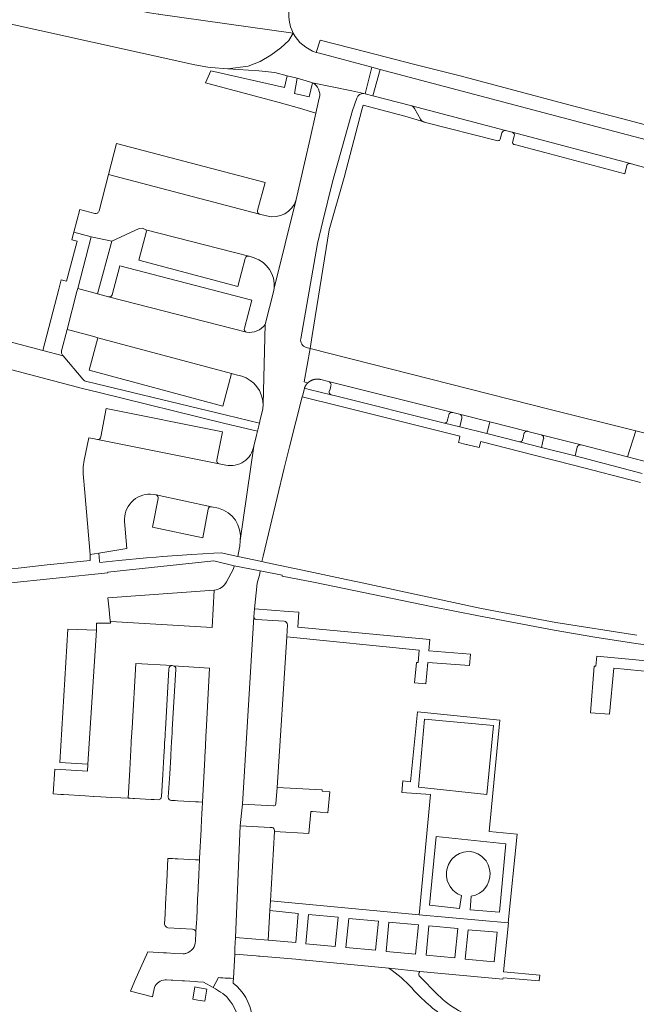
# Model space of a CAD drawing. Header units: metres. Extents: x 166325 to 190320, y 381923 to 404576.
# Tile 754 of 1056: x 175489 to 175580, y 396252 to 396398. Entities that reach past the tile are written whole.
import ezdxf

# ---------------------------------------------------------------- set-up
doc = ezdxf.new("R2010")
doc.units = ezdxf.units.M
for name, color, linetype, lineweight in [('B-WE-VH-VERHARDING_BETONSTRAATSTEEN-GV', 8, 'Continuous', 18), ('B-WE-VH-VERHARDING_FUNDERING_ZAND-GV', 8, 'Continuous', 18), ('B-WE-VH-VERHARDING_GESLOTEN-GV', 8, 'Continuous', 18), ('B-WE-VH-VERHARDING_STRAATBAKSTEEN-GV', 8, 'Continuous', 18)]:
    doc.layers.add(name, color=color, linetype=linetype, lineweight=lineweight)

msp = doc.modelspace()

# ---------------------------------------------------------------- linework, layer by layer
at = {"layer": 'B-WE-VH-VERHARDING_BETONSTRAATSTEEN-GV', "flags": 128}
for points in [[(175560.645, 396381.796), (175546.549, 396385.525)], [(175548.531, 396383.088), (175548.59, 396383.07), (175559.503, 396380.303)], [(175559.87, 396380.529), (175560.117, 396381.449)], [(175579.161, 396376.932), (175561.627, 396381.554)], [(175561.945, 396380.967), (175561.696, 396380.04)], [(175561.869, 396379.755), (175561.953, 396379.735), (175566.471, 396378.538), (175578.314, 396375.399), (175578.606, 396376.609)]]:
    msp.add_lwpolyline(points, dxfattribs=at)
at = {"layer": 'B-WE-VH-VERHARDING_BETONSTRAATSTEEN-GV'}
for points in [[(175548.044, 396383.498, 0.1884527), (175548.531, 396383.088)], [(175559.503, 396380.303, 0.3657097), (175559.87, 396380.529)], [(175560.117, 396381.449, -0.4148369), (175560.645, 396381.796)], [(175561.627, 396381.554, -0.4095605), (175561.945, 396380.967)], [(175561.696, 396380.04, 0.3322966), (175561.869, 396379.755)], [(175578.606, 396376.609, -0.4054477), (175579.161, 396376.932)]]:
    msp.add_lwpolyline(points, format="xyb", dxfattribs=at)
at = {"layer": 'B-WE-VH-VERHARDING_FUNDERING_ZAND-GV'}
msp.add_lwpolyline([(175553.827, 396339.748, -0.4001473), (175554.179, 396339.153)], format="xyb", dxfattribs=at)
at = {"layer": 'B-WE-VH-VERHARDING_FUNDERING_ZAND-GV', "flags": 128}
msp.add_lwpolyline([(175554.179, 396339.153), (175553.879, 396337.871), (175557.891, 396336.875), (175558.076, 396337.612), (175558.329, 396338.62), (175553.827, 396339.748)], dxfattribs=at)
at = {"layer": 'B-WE-VH-VERHARDING_GESLOTEN-GV', "flags": 128}
msp.add_lwpolyline([(175515.036, 396254.774), (175514.588, 396254.851), (175514.276, 396253.053), (175515.036, 396252.919), (175516.065, 396252.737), (175516.367, 396254.544)], close=True, dxfattribs=at)
at = {"layer": 'B-WE-VH-VERHARDING_STRAATBAKSTEEN-GV', "flags": 128}
for points in [[(175449.054, 396412.315), (175443.369, 396413.611), (175443.154, 396413.66), (175441.774, 396407.856), (175448.473, 396406.267), (175459.895, 396403.696), (175459.975, 396403.673), (175461.105, 396403.419), (175461.224, 396403.392), (175514.603, 396391.549), (175516.501, 396391.216), (175516.943, 396391.142), (175519.469, 396390.97), (175522.503, 396391.36), (175524.296, 396392.027), (175525.861, 396393.002), (175527.349, 396394.054), (175528.503, 396395.157), (175529.175, 396396.259), (175509.164, 396399.047), (175507.858, 396399.26), (175503.336, 396400.216), (175499.96, 396401.047)], [(175494.424, 396358.28), (175492.07, 396349.22), (175495.072, 396348.399), (175494.97, 396348.52), (175494.829, 396348.824), (175494.83, 396349.16), (175495.651, 396352.32), (175497.11, 396357.93), (175497.227, 396358.382), (175499.22, 396366.066), (175496.66, 396366.73), (175496.37, 396365.62), (175497.13, 396365.41), (175495.56, 396359.49), (175494.79, 396359.69)], [(175500.174, 396357.58), (175502.272, 396365.422), (175499.22, 396366.066), (175497.227, 396358.382)], [(175520.028, 396345.8), (175500.224, 396351.096), (175498.932, 396346.266), (175518.737, 396340.97)], [(175531.314, 396344.376), (175531.324, 396344.385), (175531.341, 396344.402), (175531.359, 396344.418), (175531.376, 396344.434), (175531.394, 396344.45), (175531.412, 396344.465), (175531.43, 396344.481), (175531.448, 396344.496), (175531.466, 396344.511), (175531.485, 396344.526), (175531.504, 396344.54), (175531.542, 396344.568), (175531.561, 396344.582), (175531.58, 396344.596), (175531.6, 396344.609), (175531.62, 396344.623), (175531.639, 396344.635), (175531.659, 396344.648), (175531.68, 396344.661), (175531.7, 396344.673), (175531.72, 396344.685), (175531.741, 396344.697), (175531.762, 396344.708), (175531.825, 396344.741), (175531.846, 396344.752), (175531.867, 396344.762), (175531.889, 396344.772), (175531.91, 396344.782), (175531.932, 396344.792), (175531.954, 396344.801), (175531.998, 396344.819), (175532.02, 396344.827), (175532.042, 396344.835), (175532.064, 396344.843), (175532.087, 396344.851), (175532.109, 396344.859), (175532.132, 396344.866), (175532.155, 396344.873), (175532.177, 396344.879), (175532.2, 396344.886), (175532.223, 396344.892), (175532.246, 396344.898), (175532.269, 396344.904), (175532.292, 396344.909), (175532.315, 396344.914), (175532.339, 396344.919), (175532.362, 396344.923), (175532.385, 396344.928), (175532.409, 396344.932), (175532.432, 396344.935), (175532.455, 396344.939), (175532.479, 396344.942), (175532.502, 396344.945), (175532.526, 396344.947), (175532.55, 396344.95), (175532.573, 396344.952), (175532.597, 396344.954), (175532.621, 396344.955), (175532.644, 396344.956), (175532.692, 396344.958), (175532.715, 396344.958), (175532.739, 396344.959), (175532.763, 396344.958), (175532.786, 396344.958), (175532.858, 396344.955), (175532.881, 396344.954), (175532.905, 396344.952), (175532.928, 396344.95), (175532.952, 396344.947), (175532.976, 396344.945), (175532.999, 396344.942), (175533.023, 396344.939), (175533.046, 396344.935), (175533.07, 396344.932), (175533.093, 396344.928), (175533.116, 396344.923), (175533.14, 396344.919), (175533.186, 396344.909), (175533.209, 396344.904), (175533.232, 396344.898), (175533.255, 396344.892), (175534.401, 396344.609), (175552.818, 396340.025), (175553.815, 396339.751), (175553.821, 396339.749), (175553.827, 396339.748), (175558.329, 396338.62), (175563.962, 396337.213), (175565.946, 396336.691), (175571.842, 396335.228), (175571.854, 396335.225), (175578.709, 396333.452), (175579.942, 396337.268), (175567.286, 396340.441), (175531.684, 396349.518), (175530.811, 396344.539)], [(175563.962, 396337.213), (175558.329, 396338.62), (175558.076, 396337.612), (175557.891, 396336.875), (175562.701, 396335.68), (175562.711, 396335.678), (175562.715, 396335.677), (175562.72, 396335.676), (175562.73, 396335.674), (175562.735, 396335.674), (175562.745, 396335.672), (175562.75, 396335.672), (175562.755, 396335.671), (175562.764, 396335.671), (175562.769, 396335.67), (175562.814, 396335.67), (175562.819, 396335.671), (175562.824, 396335.671), (175562.829, 396335.672), (175562.833, 396335.672), (175562.838, 396335.673), (175562.843, 396335.673), (175562.858, 396335.676), (175562.863, 396335.677), (175562.868, 396335.677), (175562.872, 396335.678), (175562.877, 396335.68), (175562.882, 396335.681), (175562.887, 396335.682), (175562.892, 396335.683), (175562.896, 396335.684), (175562.901, 396335.686), (175562.906, 396335.687), (175562.911, 396335.689), (175562.915, 396335.69), (175562.92, 396335.692), (175562.925, 396335.694), (175562.929, 396335.695), (175562.934, 396335.697), (175562.938, 396335.699), (175562.943, 396335.701), (175562.947, 396335.703), (175562.952, 396335.705), (175562.956, 396335.707), (175562.961, 396335.709), (175562.965, 396335.711), (175562.97, 396335.713), (175562.974, 396335.716), (175562.978, 396335.718), (175562.983, 396335.72), (175562.987, 396335.723), (175562.991, 396335.725), (175562.996, 396335.728), (175563, 396335.731), (175563.004, 396335.733), (175563.008, 396335.736), (175563.012, 396335.739), (175563.016, 396335.742), (175563.02, 396335.744), (175563.024, 396335.747), (175563.028, 396335.75), (175563.032, 396335.753), (175563.036, 396335.756), (175563.04, 396335.76), (175563.043, 396335.763), (175563.047, 396335.766), (175563.051, 396335.769), (175563.055, 396335.773), (175563.058, 396335.776), (175563.062, 396335.779), (175563.065, 396335.783), (175563.069, 396335.786), (175563.072, 396335.79), (175563.076, 396335.793), (175563.079, 396335.797), (175563.082, 396335.801), (175563.086, 396335.804), (175563.089, 396335.808), (175563.092, 396335.812), (175563.098, 396335.82), (175563.101, 396335.823), (175563.11, 396335.835), (175563.113, 396335.839), (175563.116, 396335.844), (175563.118, 396335.848), (175563.121, 396335.852), (175563.124, 396335.856), (175563.126, 396335.86), (175563.129, 396335.864), (175563.131, 396335.869), (175563.134, 396335.873), (175563.136, 396335.877), (175563.138, 396335.882), (175563.14, 396335.886), (175563.143, 396335.891), (175563.145, 396335.895), (175563.147, 396335.9), (175563.149, 396335.904), (175563.151, 396335.909), (175563.153, 396335.913), (175563.154, 396335.918), (175563.156, 396335.922), (175563.158, 396335.927), (175563.16, 396335.932), (175563.161, 396335.936), (175563.163, 396335.941), (175563.164, 396335.946), (175563.166, 396335.95), (175563.167, 396335.955), (175563.168, 396335.96), (175563.17, 396335.965), (175563.171, 396335.97), (175563.172, 396335.974), (175563.173, 396335.979), (175563.174, 396335.984), (175563.24, 396336.271), (175563.374, 396336.858), (175563.376, 396336.864), (175563.377, 396336.869), (175563.379, 396336.875), (175563.381, 396336.881), (175563.383, 396336.886), (175563.385, 396336.892), (175563.387, 396336.898), (175563.389, 396336.903), (175563.391, 396336.909), (175563.393, 396336.914), (175563.396, 396336.92), (175563.398, 396336.925), (175563.4, 396336.931), (175563.403, 396336.936), (175563.406, 396336.942), (175563.408, 396336.947), (175563.411, 396336.952), (175563.414, 396336.958), (175563.416, 396336.963), (175563.425, 396336.978), (175563.428, 396336.983), (175563.431, 396336.989), (175563.435, 396336.994), (175563.441, 396337.004), (175563.444, 396337.008), (175563.448, 396337.013), (175563.451, 396337.018), (175563.455, 396337.023), (175563.458, 396337.028), (175563.462, 396337.032), (175563.466, 396337.037), (175563.47, 396337.042), (175563.473, 396337.046), (175563.477, 396337.051), (175563.481, 396337.055), (175563.485, 396337.06), (175563.489, 396337.064), (175563.493, 396337.069), (175563.497, 396337.073), (175563.502, 396337.077), (175563.506, 396337.081), (175563.51, 396337.085), (175563.514, 396337.089), (175563.519, 396337.094), (175563.523, 396337.098), (175563.528, 396337.101), (175563.532, 396337.105), (175563.537, 396337.109), (175563.541, 396337.113), (175563.546, 396337.117), (175563.551, 396337.12), (175563.556, 396337.124), (175563.56, 396337.128), (175563.565, 396337.131), (175563.57, 396337.134), (175563.575, 396337.138), (175563.58, 396337.141), (175563.585, 396337.144), (175563.59, 396337.148), (175563.595, 396337.151), (175563.6, 396337.154), (175563.605, 396337.157), (175563.61, 396337.16), (175563.616, 396337.163), (175563.621, 396337.166), (175563.626, 396337.168), (175563.631, 396337.171), (175563.637, 396337.174), (175563.642, 396337.176), (175563.648, 396337.179), (175563.653, 396337.181), (175563.658, 396337.184), (175563.664, 396337.186), (175563.669, 396337.188), (175563.675, 396337.19), (175563.681, 396337.192), (175563.686, 396337.195), (175563.692, 396337.197), (175563.697, 396337.198), (175563.703, 396337.2), (175563.709, 396337.202), (175563.714, 396337.204), (175563.72, 396337.205), (175563.732, 396337.209), (175563.737, 396337.21), (175563.743, 396337.211), (175563.749, 396337.213), (175563.755, 396337.214), (175563.761, 396337.215), (175563.767, 396337.216), (175563.772, 396337.217), (175563.778, 396337.218), (175563.784, 396337.219), (175563.79, 396337.22), (175563.796, 396337.221), (175563.802, 396337.221), (175563.808, 396337.222), (175563.814, 396337.223), (175563.826, 396337.223), (175563.832, 396337.224), (175563.879, 396337.224), (175563.885, 396337.223), (175563.897, 396337.223), (175563.903, 396337.222), (175563.909, 396337.222), (175563.915, 396337.221), (175563.921, 396337.22), (175563.933, 396337.218), (175563.939, 396337.217), (175563.944, 396337.216)], [(175565.954, 396334.826), (175570.946, 396333.57), (175571.111, 396334.247), (175571.261, 396334.859), (175571.263, 396334.865), (175571.264, 396334.871), (175571.266, 396334.877), (175571.267, 396334.882), (175571.271, 396334.894), (175571.273, 396334.9), (175571.275, 396334.906), (175571.277, 396334.911), (175571.279, 396334.917), (175571.281, 396334.923), (175571.284, 396334.928), (175571.286, 396334.934), (175571.288, 396334.939), (175571.291, 396334.945), (175571.293, 396334.95), (175571.296, 396334.956), (175571.299, 396334.961), (175571.301, 396334.967), (175571.304, 396334.972), (175571.307, 396334.978), (175571.316, 396334.993), (175571.319, 396334.999), (175571.323, 396335.004), (175571.329, 396335.014), (175571.333, 396335.019), (175571.339, 396335.029), (175571.343, 396335.034), (175571.347, 396335.039), (175571.35, 396335.044), (175571.354, 396335.048), (175571.358, 396335.053), (175571.362, 396335.058), (175571.366, 396335.063), (175571.37, 396335.067), (175571.374, 396335.072), (175571.378, 396335.076), (175571.382, 396335.081), (175571.386, 396335.085), (175571.39, 396335.089), (175571.395, 396335.094), (175571.399, 396335.098), (175571.403, 396335.102), (175571.408, 396335.106), (175571.412, 396335.11), (175571.417, 396335.114), (175571.422, 396335.118), (175571.426, 396335.122), (175571.431, 396335.126), (175571.436, 396335.13), (175571.44, 396335.134), (175571.445, 396335.137), (175571.45, 396335.141), (175571.455, 396335.144), (175571.46, 396335.148), (175571.465, 396335.151), (175571.47, 396335.155), (175571.475, 396335.158), (175571.48, 396335.161), (175571.485, 396335.165), (175571.491, 396335.168), (175571.496, 396335.171), (175571.501, 396335.174), (175571.507, 396335.177), (175571.512, 396335.18), (175571.517, 396335.182), (175571.523, 396335.185), (175571.528, 396335.188), (175571.534, 396335.19), (175571.539, 396335.193), (175571.545, 396335.195), (175571.55, 396335.198), (175571.556, 396335.2), (175571.562, 396335.202), (175571.567, 396335.205), (175571.579, 396335.209), (175571.584, 396335.211), (175571.59, 396335.213), (175571.596, 396335.214), (175571.602, 396335.216), (175571.608, 396335.218), (175571.613, 396335.22), (175571.619, 396335.221), (175571.625, 396335.223), (175571.637, 396335.225), (175571.643, 396335.227), (175571.661, 396335.23), (175571.667, 396335.231), (175571.673, 396335.232), (175571.685, 396335.234), (175571.691, 396335.234), (175571.697, 396335.235), (175571.703, 396335.235), (175571.709, 396335.236), (175571.715, 396335.236), (175571.721, 396335.237), (175571.77, 396335.237), (175571.776, 396335.236), (175571.782, 396335.236), (175571.788, 396335.235), (175571.794, 396335.235), (175571.8, 396335.234), (175571.806, 396335.233), (175571.812, 396335.233), (175571.842, 396335.228), (175565.946, 396336.691), (175565.962, 396336.686), (175565.968, 396336.684), (175565.973, 396336.682), (175565.978, 396336.68), (175565.984, 396336.678), (175565.989, 396336.676), (175565.999, 396336.672), (175566.004, 396336.67), (175566.01, 396336.667), (175566.015, 396336.665), (175566.02, 396336.662), (175566.025, 396336.66), (175566.03, 396336.657), (175566.035, 396336.655), (175566.045, 396336.649), (175566.05, 396336.647), (175566.055, 396336.644), (175566.06, 396336.641), (175566.065, 396336.638), (175566.069, 396336.635), (175566.074, 396336.632), (175566.079, 396336.629), (175566.084, 396336.626), (175566.088, 396336.623), (175566.093, 396336.619), (175566.098, 396336.616), (175566.102, 396336.613), (175566.107, 396336.609), (175566.111, 396336.606), (175566.116, 396336.602), (175566.12, 396336.599), (175566.124, 396336.595), (175566.129, 396336.591), (175566.133, 396336.588), (175566.137, 396336.584), (175566.141, 396336.58), (175566.145, 396336.576), (175566.15, 396336.572), (175566.154, 396336.568), (175566.158, 396336.564), (175566.162, 396336.56), (175566.165, 396336.556), (175566.169, 396336.552), (175566.173, 396336.548), (175566.177, 396336.544), (175566.181, 396336.539), (175566.184, 396336.535), (175566.188, 396336.531), (175566.192, 396336.526), (175566.195, 396336.522), (175566.199, 396336.518), (175566.205, 396336.508), (175566.209, 396336.504), (175566.212, 396336.499), (175566.215, 396336.495), (175566.224, 396336.48), (175566.228, 396336.476), (175566.23, 396336.471), (175566.242, 396336.451), (175566.244, 396336.446), (175566.25, 396336.436), (175566.252, 396336.431), (175566.254, 396336.426), (175566.257, 396336.421), (175566.259, 396336.416), (175566.261, 396336.41), (175566.264, 396336.405), (175566.268, 396336.395), (175566.27, 396336.389), (175566.274, 396336.379), (175566.276, 396336.373), (175566.277, 396336.368), (175566.279, 396336.363), (175566.281, 396336.357), (175566.282, 396336.352), (175566.284, 396336.346), (175566.285, 396336.341), (175566.287, 396336.335), (175566.288, 396336.33), (175566.289, 396336.324), (175566.291, 396336.319), (175566.292, 396336.313), (175566.293, 396336.308), (175566.294, 396336.302), (175566.295, 396336.296), (175566.296, 396336.291), (175566.297, 396336.285), (175566.297, 396336.28), (175566.298, 396336.274), (175566.299, 396336.268), (175566.299, 396336.263), (175566.3, 396336.257), (175566.3, 396336.252), (175566.301, 396336.246), (175566.301, 396336.229), (175566.302, 396336.223), (175566.302, 396336.206), (175566.301, 396336.201), (175566.301, 396336.184), (175566.3, 396336.178), (175566.3, 396336.172), (175566.299, 396336.167), (175566.299, 396336.161), (175566.298, 396336.155), (175566.297, 396336.15), (175566.297, 396336.144), (175566.296, 396336.139), (175566.295, 396336.133), (175566.135, 396335.521)], [(175517.477, 396313.691), (175501.694, 396312.552), (175501.877, 396310.763), (175501.982, 396309.617), (175502.088, 396308.774), (175502.117, 396309.017), (175517.155, 396308.126)], [(175499.989, 396307.747), (175495.782, 396307.9), (175494.568, 396288.126), (175498.722, 396287.888)], [(175599.407, 396302.81), (175597.847, 396303.304), (175597.795, 396301.675), (175574.172, 396303.897), (175574.032, 396302.408), (175573.8, 396302.43), (175573.264, 396295.484), (175576.053, 396295.269), (175576.705, 396302.088), (175586.827, 396301.121), (175588.595, 396300.95), (175590.674, 396300.748), (175588.783, 396281.557), (175595.56, 396280.886), (175595.89, 396284.079), (175590.81, 396284.71), (175592.153, 396298.529), (175592.392, 396298.504), (175592.58, 396300.448), (175596.476, 396300.059), (175597.779, 396299.935), (175599.468, 396299.764), (175599.689, 396299.742), (175599.415, 396301.523)], [(175559.791, 396294.415), (175547.571, 396295.626), (175546.545, 396285.254), (175545.422, 396285.39), (175545.255, 396283.671), (175549.522, 396283.39), (175547.857, 396265.533), (175561.041, 396264.363), (175562.385, 396277.512), (175558.198, 396277.882)], [(175547.738, 396284.469), (175548.633, 396294.548), (175558.851, 396293.596), (175557.854, 396283.403)], [(175560.712, 396276.082), (175559.774, 396265.932), (175555.391, 396266.302), (175555.566, 396268.298), (175556.2, 396268.469), (175556.788, 396268.76), (175557.309, 396269.161), (175557.741, 396269.655), (175557.919, 396269.932), (175558.189, 396270.53), (175558.337, 396271.17), (175558.364, 396271.688), (175558.283, 396272.339), (175558.076, 396272.963), (175557.752, 396273.534), (175557.549, 396273.793), (175557.073, 396274.245), (175556.518, 396274.596), (175555.905, 396274.831), (175555.402, 396274.929), (175554.746, 396274.9), (175554.423, 396274.837), (175553.803, 396274.619), (175553.238, 396274.283), (175552.75, 396273.844), (175552.54, 396273.591), (175552.2, 396273.029), (175551.976, 396272.411), (175551.889, 396271.924), (175551.886, 396271.267), (175552.012, 396270.622), (175552.122, 396270.312), (175552.429, 396269.732), (175552.844, 396269.222), (175553.35, 396268.804), (175553.632, 396268.633), (175554.097, 396268.426), (175553.836, 396266.479), (175549.376, 396266.985), (175550.383, 396277.134)], [(175547.857, 396265.533), (175525.798, 396267.599), (175525.718, 396266.17), (175529.915, 396265.767), (175529.535, 396261.44), (175525.47, 396261.78), (175520.595, 396262.188), (175520.538, 396260.601), (175520.537, 396260.57), (175520.511, 396259.835), (175520.507, 396259.728), (175523.666, 396259.459), (175524.019, 396259.429), (175524.223, 396259.411), (175530.176, 396258.904), (175530.397, 396258.885), (175530.399, 396258.885), (175530.939, 396258.839), (175531.094, 396258.824), (175533.053, 396258.632), (175543.346, 396257.622), (175547.96, 396257.153), (175560.256, 396256.02), (175560.274, 396256.225), (175565.637, 396255.756), (175565.733, 396256.596), (175560.365, 396257.083), (175561.092, 396264.358), (175561.041, 396264.363)], [(175531.459, 396265.606), (175535.851, 396265.203), (175535.407, 396260.859), (175531.043, 396261.265)], [(175537.392, 396265.008), (175541.806, 396264.617), (175541.363, 396260.312), (175536.974, 396260.702)], [(175547.32, 396259.717), (175542.944, 396260.128), (175543.333, 396264.45), (175547.72, 396264.047)], [(175548.864, 396259.563), (175549.267, 396263.901), (175553.561, 396263.498), (175553.152, 396259.156)], [(175559.403, 396262.955), (175558.982, 396258.574), (175554.686, 396258.992), (175555.105, 396263.332)]]:
    msp.add_lwpolyline(points, close=True, dxfattribs=at)
at = {"layer": 'B-WE-VH-VERHARDING_STRAATBAKSTEEN-GV'}
for points in [[(175529.175, 396396.259, -0.1768252), (175528.668, 396400.201)], [(175532.575, 396393.392, -0.1992814), (175529.175, 396396.259)], [(175532.023, 396388.897, -0.3454376), (175533.039, 396386.61)], [(175539.608, 396387.299, 0.3652291), (175538.608, 396386.588)], [(175547.167, 396385.058, 0.1926158), (175546.549, 396385.525)], [(175529.62, 396371.57, -0.4051571), (175525.221, 396369.15)], [(175500.382, 396369.894, -0.4212944), (175499.75, 396369.52)], [(175524.175, 396369.422, -0.3764826), (175523.9, 396369.93)], [(175522.07, 396362.86, -0.4043843), (175522.576, 396363.194)], [(175523.394, 396362.914, -0.3603642), (175526.343, 396358.443)], [(175502.33, 396357.47, -0.3944612), (175501.783, 396357.142)], [(175525.035, 396353.076, -0.2851175), (175522.23, 396351.92)], [(175522.23, 396351.92, -0.4448877), (175521.94, 396352.51)], [(175531.096, 396349.668, -0.3929574), (175530.284, 396350.925)], [(175521.56, 396345.39, -0.3212219), (175524.698, 396341.262)], [(175498.56, 396344.6, -0.2369894), (175497.96, 396344.97)], [(175534.401, 396344.609, -0.3914225), (175534.765, 396343.971)], [(175534.525, 396343.1, 0.3794721), (175534.788, 396342.628)], [(175552.232, 396339.641, -0.4164677), (175552.818, 396340.025)], [(175551.599, 396338.439, 0.3957425), (175552.012, 396338.728)], [(175500.643, 396336.414, -0.4489601), (175500.156, 396336.001)], [(175523.33, 396335.03, -0.421409), (175519.181, 396332.21)], [(175518.21, 396332.39, -0.3889848), (175517.84, 396332.93)], [(175504.16, 396323.83, -0.4401199), (175508.036, 396327.92)], [(175508.84, 396327.8, -0.3678301), (175509.15, 396327.24)], [(175516.56, 396325.66, -0.404065), (175517.067, 396326.049)], [(175518.08, 396325.81, -0.37086), (175521.331, 396321.034)], [(175519.299, 396314.886, -0.2376527), (175517.477, 396313.691)], [(175523.69, 396309.345, -0.4075863), (175523.342, 396309.733)], [(175528.316, 396308.526, 0.4168427), (175527.839, 396309.064)], [(175510.752, 396302.011, -0.4097578), (175511.25, 396302.482)], [(175511.353, 396302.476, -0.3986384), (175511.766, 396301.951)], [(175509.128, 396282.599, 0.4419194), (175509.636, 396283.073)], [(175510.622, 396283.002, 0.3938761), (175511.111, 396282.511)], [(175526.244, 396281.702, 0.3393572), (175526.619, 396281.975)], [(175526.391, 396278.068, 0.3978634), (175526.049, 396278.47)], [(175510.102, 396264.146, 0.1054027), (175510.176, 396263.918)], [(175510.176, 396263.918, 0.0433701), (175510.268, 396263.797)], [(175510.268, 396263.797, 0.0697137), (175510.399, 396263.699)], [(175510.399, 396263.699, 0.0817289), (175510.57, 396263.637)], [(175514.236, 396263.419, -0.4299849), (175514.752, 396262.921)], [(175514.686, 396261.66, -0.1467109), (175514.323, 396260.57)], [(175513.053, 396259.788, -0.0224377), (175512.877, 396259.768)], [(175513.271, 396259.835, -0.0306852), (175513.053, 396259.788)], [(175514.323, 396260.57, -0.1701871), (175513.271, 396259.835)], [(175543.346, 396257.622, -0.0650053), (175546.791, 396254.652)], [(175547.843, 396256.494, -0.3962278), (175547.96, 396257.153)], [(175508.603, 396254.796, -0.2772351), (175510.176, 396255.905)], [(175523.053, 396250.57, 0.1976556), (175520.259, 396255.419)], [(175546.791, 396254.652, 0.0613485), (175551.861, 396250.219)], [(175557.238, 396249.965, -0.1348912), (175550.636, 396253.648)], [(175519.884, 396252.66, -0.1155735), (175521.094, 396249.835)]]:
    msp.add_lwpolyline(points, format="xyb", dxfattribs=at)
at = {"layer": 'B-WE-VH-VERHARDING_STRAATBAKSTEEN-GV', "flags": 128}
for points in [[(175509.238, 396399.039), (175509.164, 396399.047), (175529.175, 396396.259)], [(175529.175, 396396.259), (175528.503, 396395.157), (175527.349, 396394.054), (175525.861, 396393.002), (175524.296, 396392.027), (175522.503, 396391.36), (175519.469, 396390.97), (175524.085, 396390.657), (175526.44, 396390.389), (175528.253, 396389.899), (175529.776, 396389.551), (175531.573, 396389.048), (175532.023, 396388.897), (175537.852, 396387.669), (175539.662, 396387.293), (175539.816, 396387.258), (175540.826, 396391.2)], [(175595.418, 396378.96), (175577.862, 396383.572), (175570.041, 396385.627), (175553.939, 396389.894), (175546.987, 396391.666), (175539.951, 396393.46), (175533.17, 396395.212), (175532.575, 396393.392), (175533.064, 396393.26), (175540.826, 396391.2), (175542.056, 396390.874), (175576.839, 396381.645), (175615.482, 396371.498)], [(175540.826, 396391.2), (175533.064, 396393.26), (175532.575, 396393.392)], [(175529.776, 396389.551), (175528.253, 396389.899), (175527.895, 396388.18), (175516.953, 396390.643), (175516.174, 396388.9), (175527.107, 396385.948), (175530.127, 396385.132), (175532.528, 396384.387), (175533.039, 396386.61)], [(175678.331, 396354.935), (175615.482, 396371.498), (175576.839, 396381.645), (175542.056, 396390.874), (175540.975, 396386.96), (175546.549, 396385.525), (175560.645, 396381.796), (175561.627, 396381.554), (175579.161, 396376.932), (175580.157, 396376.641), (175597.497, 396372.123), (175598.485, 396371.832), (175604.789, 396370.171), (175610.642, 396368.634), (175611.581, 396368.336), (175613.399, 396367.93), (175618.784, 396366.549), (175625.409, 396364.792), (175631.693, 396363.125), (175632.651, 396362.869), (175639.161, 396361.169), (175642.002, 396360.4), (175659.283, 396355.825), (175662.242, 396355.1)], [(175532.023, 396388.897), (175531.529, 396386.779), (175529.339, 396387.3), (175529.776, 396389.551)], [(175539.608, 396387.299), (175539.662, 396387.293), (175537.852, 396387.669), (175532.023, 396388.897)], [(175533.039, 396386.61), (175532.528, 396384.387), (175531.672, 396380.614), (175530.849, 396376.989), (175529.62, 396371.57), (175526.343, 396358.443), (175526.287, 396358.081), (175525.035, 396353.076), (175524.698, 396341.262), (175524.651, 396340.482), (175524.281, 396338.957), (175524.154, 396338.432), (175523.861, 396337.22), (175523.724, 396336.654), (175523.33, 396335.03), (175521.331, 396321.034), (175521.242, 396320.126), (175521.23, 396320), (175520.965, 396318.669), (175524.506, 396317.912), (175524.7, 396318.719), (175527.835, 396331.776), (175528.628, 396334.899), (175530.52, 396342.345), (175530.574, 396342.558), (175530.827, 396343.615), (175530.835, 396343.637), (175530.844, 396343.659), (175530.852, 396343.681), (175530.87, 396343.725), (175530.89, 396343.769), (175530.9, 396343.79), (175530.91, 396343.812), (175530.92, 396343.833), (175530.964, 396343.917), (175530.976, 396343.937), (175530.988, 396343.958), (175531, 396343.978), (175531.013, 396343.998), (175531.025, 396344.019), (175531.038, 396344.038), (175531.051, 396344.058), (175531.064, 396344.078), (175531.078, 396344.097), (175531.092, 396344.117), (175531.106, 396344.136), (175531.12, 396344.155), (175531.134, 396344.174), (175531.149, 396344.192), (175531.164, 396344.211), (175531.179, 396344.229), (175531.194, 396344.247), (175531.21, 396344.265), (175531.226, 396344.283), (175531.242, 396344.3), (175531.258, 396344.318), (175531.274, 396344.335), (175531.291, 396344.352), (175531.307, 396344.369), (175531.314, 396344.376)], [(175538.608, 396386.588), (175537.961, 396384.765), (175535.007, 396374.205), (175533.552, 396368.373), (175532.774, 396365.056), (175530.284, 396350.925)], [(175546.549, 396385.525), (175540.975, 396386.96), (175539.816, 396387.258), (175539.662, 396387.293), (175539.608, 396387.299)], [(175531.096, 396349.668), (175531.684, 396349.518), (175531.976, 396351.435), (175534.483, 396367.108), (175536.713, 396374.826), (175539.336, 396384.856), (175539.521, 396385.562), (175545.723, 396383.94), (175548.531, 396383.088)], [(175548.044, 396383.498), (175547.167, 396385.058)], [(175525, 396374.11), (175502.99, 396379.87), (175501.791, 396375.284), (175524.175, 396369.422)], [(175524.175, 396369.422), (175501.791, 396375.284), (175500.382, 396369.894)], [(175523.9, 396369.93), (175525, 396374.11)], [(175526.343, 396358.443), (175529.62, 396371.57)], [(175499.75, 396369.52), (175497.53, 396370.1), (175496.66, 396366.73), (175499.22, 396366.066), (175502.272, 396365.422), (175506.32, 396367.26), (175506.82, 396367.35), (175507.34, 396367.1), (175522.576, 396363.194), (175522.63, 396363.18), (175523.394, 396362.914)], [(175525.221, 396369.15), (175524.175, 396369.422)], [(175522.576, 396363.194), (175507.34, 396367.1), (175507.422, 396366.906), (175506.29, 396362.57), (175520.98, 396358.71), (175522.07, 396362.86)], [(175452.01, 396359.78), (175452.09, 396360.2), (175443.86, 396362.19), (175443.69, 396360.46), (175430.402, 396362.504), (175429.856, 396359.399), (175452.116, 396354.87), (175464.8, 396352.29), (175497.93, 396343.59), (175500.212, 396343.029), (175519.057, 396338.4), (175523.861, 396337.22), (175524.154, 396338.432), (175519.259, 396339.612), (175498.56, 396344.6)], [(175503.47, 396361.74), (175502.33, 396357.47)], [(175521.94, 396352.51), (175523.04, 396356.64), (175503.47, 396361.74)], [(175497.96, 396344.97), (175495.072, 396348.399), (175492.07, 396349.22), (175452.01, 396359.78)], [(175522.23, 396351.92), (175501.783, 396357.142), (175500.174, 396357.58), (175497.227, 396358.382), (175497.11, 396357.93), (175495.651, 396352.32), (175496.266, 396352.155), (175499.636, 396351.253), (175500.224, 396351.096), (175520.028, 396345.8), (175520.531, 396345.666), (175521.56, 396345.39)], [(175501.783, 396357.142), (175522.23, 396351.92)], [(175524.698, 396341.262), (175525.035, 396353.076)], [(175531.314, 396344.376), (175530.811, 396344.539), (175531.684, 396349.518), (175531.096, 396349.668)], [(175552.818, 396340.025), (175534.401, 396344.609)], [(175534.765, 396343.971), (175534.625, 396343.463)], [(175580.92, 396330.988), (175570.946, 396333.57), (175565.954, 396334.826), (175562.701, 396335.68), (175557.891, 396336.875), (175553.879, 396337.871), (175551.599, 396338.439), (175535.441, 396342.465), (175534.788, 396342.628), (175531.549, 396343.435), (175530.827, 396343.615), (175530.574, 396342.558), (175530.52, 396342.345), (175535.89, 396340.999), (175553.882, 396336.491), (175553.798, 396336.139), (175553.657, 396335.546), (175554.81, 396335.28), (175554.829, 396335.276), (175554.877, 396335.265), (175556.736, 396334.836), (175556.883, 396335.378), (175556.978, 396335.728), (175564.877, 396333.699), (175570.717, 396332.208), (175580.636, 396329.643)], [(175534.625, 396343.463), (175534.525, 396343.1)], [(175534.788, 396342.628), (175535.441, 396342.465), (175551.599, 396338.439)], [(175518.67, 396337.15), (175501.44, 396340.62), (175500.643, 396336.414)], [(175552.098, 396339.088), (175552.232, 396339.641)], [(175552.012, 396338.728), (175552.098, 396339.088)], [(175517.84, 396332.93), (175518.67, 396337.15)], [(175606.451, 396330.341), (175605.848, 396330.634), (175605.222, 396330.85), (175579.942, 396337.268), (175578.709, 396333.452), (175580.976, 396332.865), (175581.775, 396332.666), (175585.665, 396331.694), (175597.779, 396328.511), (175598.76, 396328.259)], [(175519.181, 396332.21), (175518.21, 396332.39), (175500.156, 396336.001), (175499.457, 396336.13), (175498.86, 396336.24), (175498.2, 396332.93), (175498.052, 396331.935), (175498.037, 396331.452), (175498.02, 396330.93), (175498.268, 396328.134), (175499.08, 396318.97), (175500.371, 396319.181)], [(175500.156, 396336.001), (175518.21, 396332.39)], [(175521.331, 396321.034), (175523.33, 396335.03)], [(175508.036, 396327.92), (175508.84, 396327.8), (175517.067, 396326.049), (175518.08, 396325.81)], [(175509.15, 396327.24), (175508.32, 396323.02), (175515.76, 396321.44), (175516.56, 396325.66)], [(175517.067, 396326.049), (175508.84, 396327.8)], [(175500.371, 396319.181), (175501.231, 396319.321), (175504.53, 396319.86), (175504.16, 396323.83)], [(175580.129, 396306.984), (175568.107, 396308.874), (175559.43, 396310.529), (175556.847, 396311.022), (175538.692, 396314.89), (175537.019, 396315.246), (175531.492, 396316.423), (175525.093, 396317.787), (175524.506, 396317.912), (175520.965, 396318.669), (175518.476, 396319.202), (175517.399, 396319.137), (175514.16, 396318.942), (175509.797, 396318.68), (175508.851, 396318.588), (175507.399, 396318.448), (175503.299, 396318.051), (175500.482, 396317.779), (175500.465, 396317.99), (175500.419, 396318.572), (175500.371, 396319.181), (175499.08, 396318.97), (175499.074, 396318.078), (175494.16, 396317.558), (175492.71, 396317.405), (175488.851, 396316.997), (175483.299, 396316.41)], [(175486.366, 396314.671), (175501.713, 396316.24), (175501.704, 396316.361), (175517.384, 396318.038), (175520.413, 396317.277), (175524.265, 396316.519), (175527.534, 396315.877), (175527.516, 396315.756), (175532.171, 396314.87), (175549.628, 396311.243), (175556.634, 396309.85), (175567.838, 396307.756), (175573.898, 396306.699), (175579.975, 396305.747), (175593.223, 396303.994)], [(175523.342, 396309.733), (175523.456, 396310.889), (175523.833, 396314.722), (175524.203, 396316.101), (175524.265, 396316.519), (175520.413, 396317.277), (175520.316, 396316.838), (175519.299, 396314.886)], [(175517.477, 396313.691), (175517.155, 396308.126), (175502.117, 396309.017), (175502.088, 396308.774), (175499.997, 396308.776), (175499.989, 396307.747), (175498.722, 396287.888), (175498.657, 396286.858), (175493.84, 396287.127), (175493.596, 396283.467), (175494.706, 396283.399), (175495.121, 396283.374), (175498.345, 396283.177), (175499.564, 396283.103), (175499.633, 396283.099), (175500.635, 396283.044), (175502.239, 396282.955), (175503.596, 396282.885), (175504.703, 396282.828), (175504.937, 396287.017), (175505.158, 396290.97), (175505.17, 396291.193), (175505.216, 396292.011), (175505.242, 396292.476), (175505.249, 396292.599), (175505.252, 396292.664), (175505.264, 396292.87), (175505.265, 396292.889), (175505.273, 396293.027), (175505.284, 396293.22), (175505.819, 396302.806), (175511.25, 396302.482), (175511.353, 396302.476), (175516.741, 396302.124), (175516.257, 396292.664), (175516.254, 396292.599), (175516.247, 396292.476), (175516.239, 396292.31), (175516.223, 396292.011), (175516.146, 396290.505), (175516.071, 396289.037), (175516.055, 396288.723), (175515.724, 396282.253), (175515.676, 396281.253), (175515.646, 396280.611), (175515.646, 396280.601), (175515.541, 396278.455), (175515.508, 396278.201), (175515.291, 396273.938), (175515.287, 396273.671), (175515.237, 396272.664), (175515.234, 396272.599), (175515.219, 396272.31), (175515.195, 396271.829), (175515.171, 396271.341), (175515.129, 396270.505), (175515.092, 396269.762), (175515.056, 396269.037), (175515.041, 396268.723), (175514.994, 396267.783), (175514.972, 396267.343), (175514.944, 396266.788), (175514.931, 396266.51), (175514.93, 396266.497), (175514.915, 396266.197), (175514.911, 396266.125), (175514.861, 396265.103), (175514.817, 396264.227), (175514.8, 396263.882), (175514.796, 396263.797), (175514.752, 396262.921), (175514.686, 396261.66)], [(175529.87, 396308.171), (175530.02, 396310.42), (175528.457, 396310.532), (175523.456, 396310.889), (175523.342, 396309.733)], [(175510.176, 396255.905), (175510.397, 396255.904), (175510.399, 396255.904), (175511.094, 396255.881), (175511.329, 396255.873), (175512.742, 396255.783), (175513.053, 396255.764), (175514.635, 396255.665), (175515.036, 396255.634), (175515.873, 396255.57), (175517.288, 396254.775), (175518.108, 396256.236), (175518.402, 396256.219), (175518.714, 396256.201), (175519.082, 396256.18), (175519.101, 396256.178), (175519.256, 396256.169), (175519.566, 396256.151), (175519.884, 396256.133), (175520.298, 396256.109), (175520.507, 396259.728), (175520.511, 396259.835), (175520.537, 396260.57), (175520.538, 396260.601), (175520.595, 396262.188), (175521.297, 396278.723), (175521.493, 396280.601), (175521.636, 396281.966), (175523.342, 396309.733)], [(175523.342, 396309.733), (175521.636, 396281.966)], [(175523.69, 396309.345), (175527.839, 396309.064)], [(175528.202, 396306.731), (175528.316, 396308.526)], [(175528.316, 396308.526), (175528.202, 396306.731), (175547.861, 396304.793), (175547.684, 396302.928), (175547.456, 396302.941), (175547.175, 396299.919), (175548.828, 396299.765), (175549.127, 396302.965), (175555.284, 396302.501), (175555.441, 396304.193), (175549.255, 396304.661), (175549.413, 396306.354), (175529.87, 396308.171)], [(175526.784, 396284.443), (175528.202, 396306.731)], [(175511.25, 396302.482), (175505.819, 396302.806), (175505.284, 396293.22), (175505.273, 396293.027), (175505.265, 396292.889), (175505.264, 396292.87), (175505.252, 396292.664), (175505.249, 396292.599), (175505.242, 396292.476), (175505.216, 396292.011), (175505.17, 396291.193), (175505.158, 396290.97), (175504.937, 396287.017), (175504.703, 396282.828), (175504.937, 396282.816), (175505.423, 396282.791), (175505.62, 396282.781), (175508.108, 396282.652)], [(175509.636, 396283.073), (175509.846, 396286.347), (175510.002, 396289.037), (175510.086, 396290.505), (175510.113, 396290.97), (175510.174, 396292.011), (175510.191, 396292.31), (175510.2, 396292.476), (175510.208, 396292.599), (175510.211, 396292.664), (175510.223, 396292.87), (175510.224, 396292.889), (175510.232, 396293.027), (175510.752, 396302.011)], [(175511.111, 396282.511), (175511.297, 396282.501), (175511.683, 396282.479), (175512.055, 396282.458), (175514.706, 396282.31), (175515.121, 396282.287), (175515.724, 396282.253), (175516.055, 396288.723), (175516.071, 396289.037), (175516.146, 396290.505), (175516.223, 396292.011), (175516.239, 396292.31), (175516.247, 396292.476), (175516.254, 396292.599), (175516.257, 396292.664), (175516.741, 396302.124), (175511.353, 396302.476)], [(175511.766, 396301.951), (175511.245, 396293.027), (175511.237, 396292.889), (175511.236, 396292.87), (175511.223, 396292.664), (175511.22, 396292.599), (175511.212, 396292.476), (175511.203, 396292.31), (175511.185, 396292.011), (175511.125, 396290.97)], [(175511.125, 396290.97), (175511.097, 396290.505), (175511.012, 396289.037), (175510.859, 396286.425), (175510.622, 396283.002)], [(175526.619, 396281.975), (175526.784, 396284.443)], [(175532.012, 396280.864), (175534.321, 396280.656), (175534.621, 396283.779), (175533.44, 396283.899), (175533.456, 396284.062), (175526.784, 396284.443)], [(175508.108, 396282.652), (175508.35, 396282.639), (175508.554, 396282.629), (175509.128, 396282.599)], [(175526.244, 396281.702), (175521.636, 396281.966), (175521.493, 396280.601), (175521.297, 396278.723), (175525.748, 396278.486)], [(175521.636, 396281.966), (175526.244, 396281.702)], [(175526.391, 396278.068), (175526.381, 396277.914), (175531.466, 396277.607), (175531.772, 396280.821), (175531.778, 396280.885), (175532.012, 396280.864)], [(175526.049, 396278.47), (175525.748, 396278.486), (175521.297, 396278.723), (175520.595, 396262.188), (175525.47, 396261.78), (175525.718, 396266.17), (175525.798, 396267.599), (175526.381, 396277.914)], [(175525.748, 396278.486), (175526.049, 396278.47)], [(175526.381, 396277.914), (175526.391, 396278.068)], [(175515.041, 396268.723), (175515.056, 396269.037), (175515.092, 396269.762), (175515.129, 396270.505), (175515.171, 396271.341), (175515.195, 396271.829), (175515.219, 396272.31), (175515.234, 396272.599), (175515.237, 396272.664), (175515.287, 396273.671), (175515.121, 396273.68), (175514.706, 396273.701), (175512.055, 396273.837), (175511.683, 396273.856), (175511.297, 396273.875), (175511.248, 396273.878), (175510.589, 396273.915), (175510.417, 396270.468), (175510.346, 396269.037), (175510.283, 396267.783), (175510.261, 396267.343), (175510.234, 396266.788), (175510.22, 396266.51), (175510.219, 396266.497), (175510.204, 396266.197), (175510.201, 396266.125), (175510.176, 396265.63), (175510.106, 396264.227), (175510.102, 396264.146)], [(175514.752, 396262.921), (175514.796, 396263.797), (175514.8, 396263.882), (175514.817, 396264.227), (175514.861, 396265.103), (175514.911, 396266.125), (175514.915, 396266.197), (175514.93, 396266.497), (175514.931, 396266.51), (175514.944, 396266.788), (175514.972, 396267.343), (175514.994, 396267.783), (175515.041, 396268.723)], [(175510.57, 396263.637), (175514.236, 396263.419)], [(175512.877, 396259.768), (175511.614, 396259.835), (175510.399, 396259.899), (175510.397, 396259.9), (175510.176, 396259.911), (175509.954, 396259.923), (175507.618, 396260.047), (175505.665, 396255.646), (175505.036, 396254.227), (175508.293, 396253.371), (175508.402, 396253.882), (175508.603, 396254.796)], [(175547.96, 396257.153), (175543.346, 396257.622)], [(175550.636, 396253.648), (175547.843, 396256.494)], [(175520.259, 396255.419), (175520.271, 396255.644), (175520.298, 396256.109), (175519.884, 396256.133), (175519.566, 396256.151), (175519.256, 396256.169), (175519.101, 396256.178), (175519.082, 396256.18), (175518.714, 396256.201), (175518.402, 396256.219), (175518.108, 396256.236), (175517.288, 396254.775), (175517.654, 396254.569), (175518.402, 396254.088), (175518.714, 396253.888)], [(175518.714, 396253.888), (175519.333, 396253.382), (175519.884, 396252.66)]]:
    msp.add_lwpolyline(points, dxfattribs=at)

doc.saveas('drawing.dxf')
